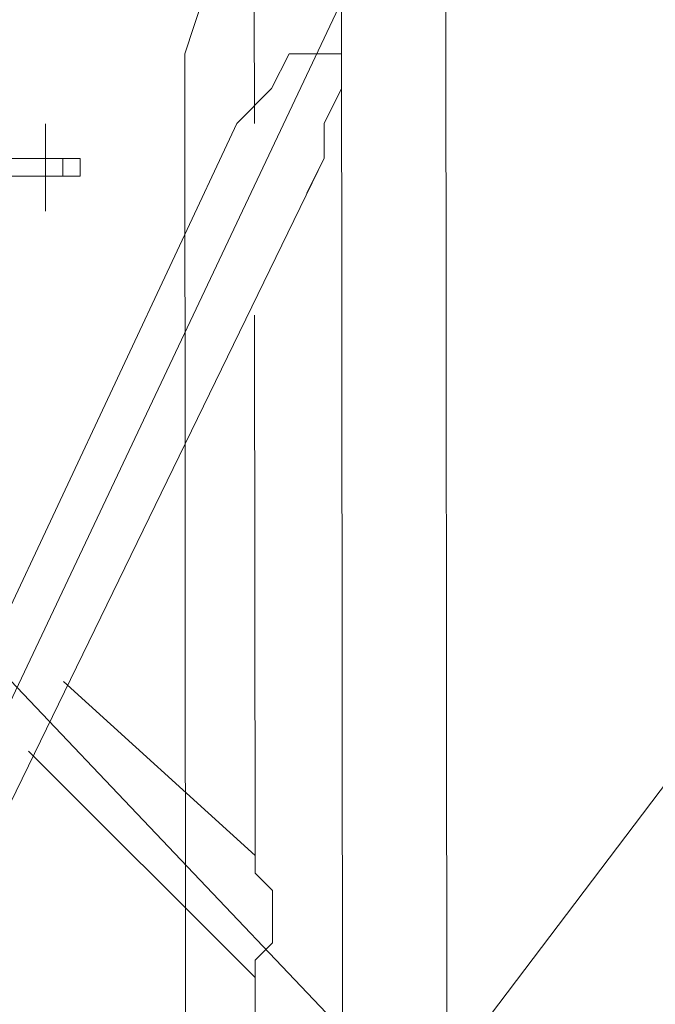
# Model space of a CAD drawing. Header units: inches. Extents: x -5850 to 5646, y 8947 to 13007.
# Tile 292 of 548: x -3153 to -3137, y 11162 to 11186. Entities that reach past the tile are written whole.
import ezdxf

# ---------------------------------------------------------------- set-up
doc = ezdxf.new("R2010")
doc.units = ezdxf.units.IN
doc.header["$MEASUREMENT"] = 0
doc.layers.add('at_Entity', color=7, linetype='Continuous')

msp = doc.modelspace()

# ---------------------------------------------------------------- linework, layer by layer
at = {"layer": 'at_Entity', "color": 1, "lineweight": 20}
msp.add_line((-2953.318, 11410.285), (-3302.23, 10949.556), dxfattribs=at)
at = {"layer": 'at_Entity', "color": 7, "lineweight": 20}
for p, q in [((-3148.687, 11185.392), (-3147.848, 11187.93)), ((-3168.541, 11186.64), (-3144.863, 11161.74)), ((-3144.886, 11186.661), (-3156.691, 11161.729)), ((-3146.999, 11186.659), (-3146.996, 11183.704)), ((-3144.841, 11136.819), (-3144.886, 11186.661)), ((-3142.309, 11136.821), (-3142.354, 11186.663)), ((-3148.656, 11150.333), (-3148.687, 11185.392)), ((-3146.156, 11185.394), (-3146.579, 11184.552)), ((-3144.884, 11185.395), (-3146.156, 11185.394)), ((-3144.884, 11184.553), (-3144.884, 11185.395)), ((-3146.579, 11184.552), (-3147.42, 11183.703)), ((-3145.307, 11183.705), (-3144.884, 11184.553)), ((-3154.166, 11169.338), (-3147.42, 11183.703)), ((-3145.306, 11182.863), (-3145.307, 11183.705)), ((-3154.162, 11164.687), (-3145.306, 11182.863)), ((-3152.065, 11182.857), (-3153.33, 11182.856)), ((-3151.223, 11182.858), (-3152.065, 11182.857)), ((-3151.64, 11182.434), (-3151.641, 11182.857)), ((-3151.222, 11182.434), (-3151.223, 11182.858)), ((-3145.729, 11182.015), (-3145.306, 11182.863)), ((-3152.064, 11182.433), (-3153.33, 11182.432)), ((-3151.222, 11182.434), (-3152.064, 11182.433)), ((-3146.992, 11179.058), (-3146.98, 11165.965)), ((-3151.629, 11170.182), (-3146.98, 11165.965)), ((-3152.476, 11168.492), (-3146.978, 11163.009)), ((-3146.98, 11165.965), (-3146.98, 11165.541)), ((-3146.98, 11165.541), (-3146.562, 11165.118)), ((-3146.562, 11165.118), (-3146.56, 11163.852)), ((-3146.56, 11163.852), (-3146.978, 11163.428)), ((-3146.978, 11163.428), (-3146.978, 11163.009)), ((-3146.978, 11163.009), (-3146.976, 11160.472))]:
    msp.add_line(p, q, dxfattribs=at)
at = {"layer": 'at_Entity', "color": 3, "lineweight": 20}
msp.add_line((-3152.065, 11183.699), (-3152.063, 11181.586), dxfattribs=at)

doc.saveas('drawing.dxf')
